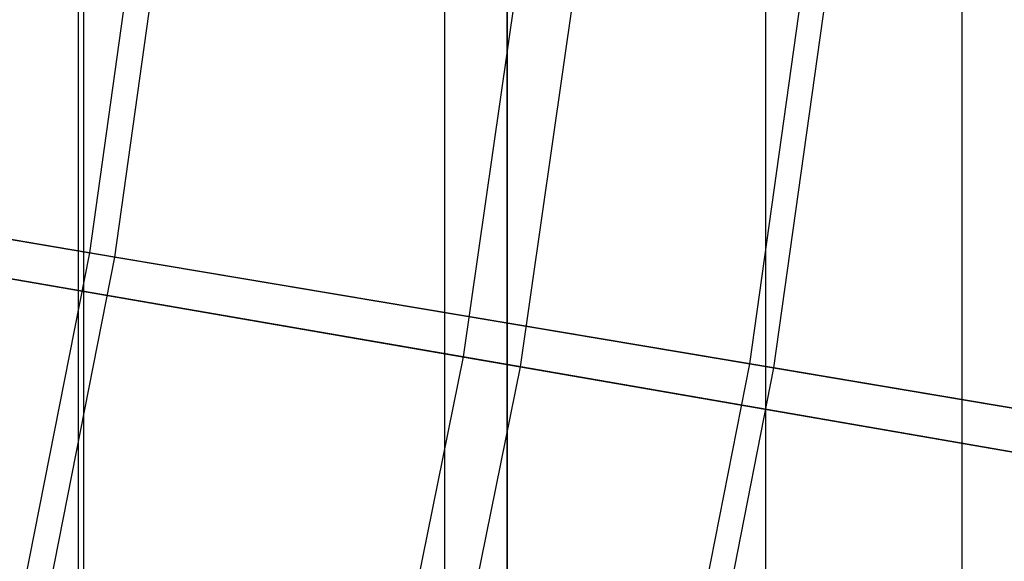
# Model space of a CAD drawing. Extents: x 0.1 to 12.1, y -6 to 6.
# Tile 277 of 334: x 9.402 to 9.793, y -0.69 to -0.475. Entities that reach past the tile are written whole.
import ezdxf

# ---------------------------------------------------------------- set-up
doc = ezdxf.new("R2010")
doc.units = 0
doc.header["$LTSCALE"] = 2.54
doc.layers.get('0').update_dxf_attribs({"linetype": 'CONTINUOUS'})

# ---------------------------------------------------------------- blocks, each defined once
blk = doc.blocks.new('DROPS_COLOR_B-11195_STL')
at = {"color": 0}
for p, q in [((9.42501, -0.9, 46.09711), (9.42501, 0.9, 46.09711)), ((9.42501, -0.9, 46.09711), (9.42501, 0.9, 46.09711)), ((9.42501, -0.9, 41.77199), (9.42501, 0.9, 41.77199)), ((9.42501, -0.9, 41.77199), (9.42501, 0.9, 41.77199)), ((9.42712, -0.90001, 51.97727), (9.42712, 0.89999, 51.97727)), ((9.42712, -0.90001, 51.97727), (9.42712, 0.89999, 51.97727)), ((9.42712, -0.90001, 61.90954), (9.42712, 0.89999, 61.90954)), ((9.42712, -0.90001, 61.90954), (9.42712, 0.89999, 61.90954)), ((9.57072, -0.9, 45.85155), (9.57072, 0.9, 45.85155)), ((9.57072, -0.9, 45.85155), (9.57072, 0.9, 45.85155)), ((9.57072, -0.9, 42.01755), (9.57072, 0.9, 42.01755)), ((9.57072, -0.9, 42.01755), (9.57072, 0.9, 42.01755)), ((9.69853, -0.9, 45.59621), (9.69853, 0.9, 45.59621)), ((9.69853, -0.9, 45.59621), (9.69853, 0.9, 45.59621)), ((9.69853, -0.9, 42.27289), (9.69853, 0.9, 42.27289)), ((9.69853, -0.9, 42.27289), (9.69853, 0.9, 42.27289)), ((9.77669, -0.90001, 52.23318), (9.77669, 0.89999, 52.23318)), ((9.77669, -0.90001, 52.23318), (9.77669, 0.89999, 52.23318)), ((9.77669, -0.90001, 61.65363), (9.77669, 0.89999, 61.65363)), ((9.77669, -0.90001, 61.65363), (9.77669, 0.89999, 61.65363)), ((9.59553, 0, 18.41207), (9.59553, -0.8, 18.41207)), ((9.59553, 0, 18.41207), (9.59553, -0.8, 18.41207)), ((9.59553, -0.8, 35.48314), (9.59553, 0, 35.48314)), ((9.59553, -0.8, 35.48314), (9.59553, 0, 35.48314)), ((9.60702, -0.40698, 3.2233), (9.578, -0.60881, 3.2233)), ((9.60702, -0.40698, 3.2233), (9.578, -0.60881, 3.2233)), ((9.62994, -0.40961, 12.14337), (9.60073, -0.61275, 12.14337)), ((9.62994, -0.40961, 12.14337), (9.60073, -0.61275, 12.14337)), ((9.578, -0.60881, 3.2233), (9.32877, -0.56568, 3.01731)), ((9.578, -0.60881, 3.2233), (9.32877, -0.56568, 3.01731)), ((9.35256, -0.5698, 12.35067), (9.60073, -0.61275, 12.14337)), ((9.35256, -0.5698, 12.35067), (9.60073, -0.61275, 12.14337)), ((9.578, -0.60881, 3.2233), (9.5375, -0.80866, 3.2233)), ((9.578, -0.60881, 3.2233), (9.5375, -0.80866, 3.2233)), ((9.81563, -0.64994, 3.44296), (9.578, -0.60881, 3.2233)), ((9.81563, -0.64994, 3.44296), (9.578, -0.60881, 3.2233)), ((9.60073, -0.61275, 12.14337), (9.55998, -0.81388, 12.14337)), ((9.60073, -0.61275, 12.14337), (9.55998, -0.81388, 12.14337)), ((9.60073, -0.61275, 12.14337), (9.83724, -0.65368, 11.92247)), ((9.60073, -0.61275, 12.14337), (9.83724, -0.65368, 11.92247))]:
    blk.add_line(p, q, dxfattribs=at)
blk = doc.blocks.new('GROUP_1')
at = {"color": 0}
for p, q in [((9.36946, 5.42998, 1.06797), (9.39578, 5.61811, 1.06797)), ((9.36946, 5.42998, 1.06797), (9.39578, 5.61811, 1.06797)), ((9.37947, 5.42829, 10.92497), (9.40587, 5.61699, 10.92497)), ((9.37947, 5.42829, 10.92497), (9.40587, 5.61699, 10.92497)), ((9.6321, 5.38576, 1.26356), (9.66047, 5.58856, 1.26356)), ((9.6321, 5.38576, 1.26356), (9.66047, 5.58856, 1.26356)), ((9.64171, 5.38414, 10.72884), (9.67016, 5.58747, 10.72884)), ((9.64171, 5.38414, 10.72884), (9.67016, 5.58747, 10.72884)), ((9.0966, 5.47592, 0.88735), (9.36946, 5.42998, 1.06797)), ((9.0966, 5.47592, 0.88735), (9.36946, 5.42998, 1.06797)), ((9.37947, 5.42829, 10.92497), (9.10698, 5.47417, 11.10617)), ((9.37947, 5.42829, 10.92497), (9.10698, 5.47417, 11.10617)), ((9.33272, 5.2436, 1.06797), (9.36946, 5.42998, 1.06797)), ((9.33272, 5.2436, 1.06797), (9.36946, 5.42998, 1.06797)), ((9.34263, 5.24136, 10.92497), (9.37947, 5.42829, 10.92497)), ((9.34263, 5.24136, 10.92497), (9.37947, 5.42829, 10.92497)), ((9.36946, 5.42998, 1.06797), (9.6321, 5.38576, 1.26356)), ((9.36946, 5.42998, 1.06797), (9.6321, 5.38576, 1.26356)), ((9.64171, 5.38414, 10.72884), (9.37947, 5.42829, 10.92497)), ((9.64171, 5.38414, 10.72884), (9.37947, 5.42829, 10.92497)), ((9.5925, 5.18485, 1.26356), (9.6321, 5.38576, 1.26356)), ((9.5925, 5.18485, 1.26356), (9.6321, 5.38576, 1.26356)), ((9.60201, 5.1827, 10.72884), (9.64171, 5.38414, 10.72884)), ((9.60201, 5.1827, 10.72884), (9.64171, 5.38414, 10.72884)), ((9.6321, 5.38576, 1.26356), (9.88372, 5.34339, 1.47351)), ((9.6321, 5.38576, 1.26356), (9.88372, 5.34339, 1.47351)), ((9.89291, 5.34184, 10.51837), (9.64171, 5.38414, 10.72884)), ((9.89291, 5.34184, 10.51837), (9.64171, 5.38414, 10.72884))]:
    blk.add_line(p, q, dxfattribs=at)
blk.add_blockref('DROPS_COLOR_B-11195_STL', (-0.06, 5.99731, -1.7), dxfattribs=at)

msp = doc.modelspace()

# ---------------------------------------------------------------- block references
at = {"color": 0}
msp.add_blockref('GROUP_1', (0.06, -5.99731, 1.7), dxfattribs=at)

doc.saveas('drawing.dxf')
